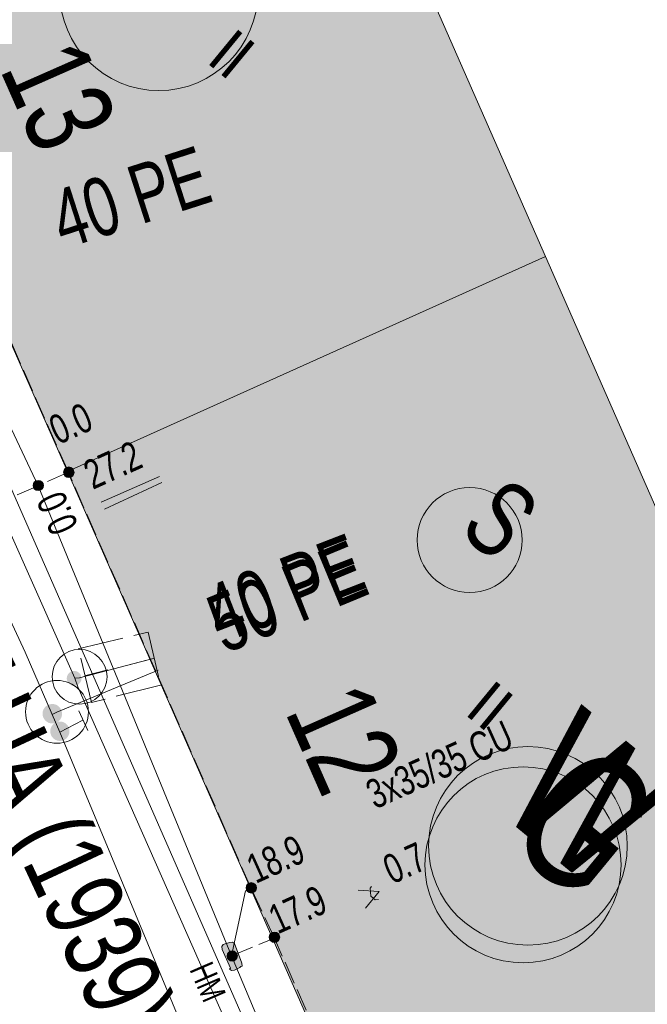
# Model space of a CAD drawing. Header units: metres. Extents: x -740 to 758, y -633 to 854.
# Tile 1046 of 1056: x 476 to 487, y 186 to 204. Entities that reach past the tile are written whole.
import ezdxf

# ---------------------------------------------------------------- set-up
doc = ezdxf.new("R2010")
doc.units = ezdxf.units.M
doc.header["$MEASUREMENT"] = 0
for name, pattern in [('416_125', [0.5408, 0.416, -0.1248]), ('416_416', [0.832, 0.416, -0.416]), ('832_208', [1.04, 0.832, -0.208])]:
    doc.linetypes.add(name, pattern=pattern)
for name, color, linetype in [('Gas.LOVION', 7, 'Continuous'), ('Grundkarte.LOVION', 7, 'Continuous'), ('Grundkarte_Text.LOVION', 7, 'Continuous'), ('Strom.LOVION', 7, 'Continuous'), ('StromBemass.LOVION', 7, 'Continuous'), ('Wasser.LOVION', 7, 'Continuous')]:
    doc.layers.add(name, color=color, linetype=linetype)
doc.styles.add('ERSTELLTER_STIL_1', font='arial.ttf')

msp = doc.modelspace()

# ---------------------------------------------------------------- hatches: boundary and pattern name
at = {"layer": 'Gas.LOVION', "linetype": 'Continuous', "lineweight": 13}
for points in [[(478.402, 192.934), (478.692, 192.238), (479.032, 192.389), (478.758, 193.072)], [(476.745, 191.669), (476.758, 191.687), (476.768, 191.706), (476.777, 191.727), (476.782, 191.749), (476.785, 191.771), (476.785, 191.793), (476.782, 191.815), (476.776, 191.836), (476.768, 191.857), (476.757, 191.876), (476.744, 191.894), (476.729, 191.91), (476.712, 191.924), (476.693, 191.936), (476.673, 191.946), (476.652, 191.952), (476.63, 191.956), (476.608, 191.958), (476.586, 191.956), (476.564, 191.952), (476.543, 191.945), (476.523, 191.936), (476.504, 191.924), (476.487, 191.909), (476.472, 191.893), (476.459, 191.875), (476.448, 191.856), (476.44, 191.835), (476.435, 191.814), (476.432, 191.792), (476.432, 191.769), (476.435, 191.747), (476.44, 191.726), (476.449, 191.705), (476.459, 191.686), (476.473, 191.668), (476.488, 191.652), (476.505, 191.638), (476.524, 191.626), (476.544, 191.617), (476.565, 191.61), (476.587, 191.606), (476.609, 191.604), (476.631, 191.606), (476.653, 191.61), (476.674, 191.617), (476.694, 191.627), (476.713, 191.638), (476.73, 191.653)], [(476.747, 191.666), (476.76, 191.684), (476.771, 191.704), (476.779, 191.724), (476.784, 191.746), (476.787, 191.768), (476.787, 191.79), (476.784, 191.812), (476.778, 191.833), (476.77, 191.854), (476.759, 191.873), (476.746, 191.891), (476.731, 191.907), (476.714, 191.921), (476.695, 191.933), (476.675, 191.943), (476.654, 191.949), (476.632, 191.953), (476.61, 191.955), (476.588, 191.953), (476.566, 191.949), (476.545, 191.942), (476.525, 191.933), (476.507, 191.921), (476.49, 191.907), (476.475, 191.89), (476.462, 191.872), (476.451, 191.853), (476.443, 191.832), (476.437, 191.811), (476.435, 191.789), (476.435, 191.767), (476.438, 191.745), (476.443, 191.723), (476.451, 191.703), (476.462, 191.683), (476.475, 191.666), (476.49, 191.649), (476.508, 191.635), (476.526, 191.624), (476.546, 191.614), (476.568, 191.607), (476.589, 191.603), (476.611, 191.602), (476.633, 191.603), (476.655, 191.608), (476.676, 191.615), (476.696, 191.624), (476.715, 191.636), (476.732, 191.65)], [(476.883, 191.348), (476.896, 191.365), (476.906, 191.385), (476.914, 191.405), (476.92, 191.426), (476.922, 191.448), (476.922, 191.47), (476.919, 191.492), (476.914, 191.513), (476.906, 191.534), (476.895, 191.553), (476.882, 191.571), (476.867, 191.586), (476.85, 191.6), (476.832, 191.612), (476.812, 191.621), (476.791, 191.628), (476.769, 191.632), (476.747, 191.633), (476.725, 191.632), (476.704, 191.628), (476.683, 191.621), (476.663, 191.612), (476.645, 191.6), (476.628, 191.586), (476.613, 191.57), (476.6, 191.552), (476.589, 191.533), (476.581, 191.512), (476.576, 191.491), (476.573, 191.469), (476.573, 191.447), (476.576, 191.425), (476.582, 191.404), (476.59, 191.384), (476.6, 191.364), (476.613, 191.347), (476.628, 191.331), (476.645, 191.317), (476.664, 191.305), (476.684, 191.296), (476.705, 191.289), (476.726, 191.285), (476.748, 191.284), (476.77, 191.285), (476.792, 191.289), (476.813, 191.296), (476.833, 191.306), (476.851, 191.317), (476.868, 191.332)], [(476.884, 191.352), (476.897, 191.369), (476.907, 191.389), (476.915, 191.409), (476.921, 191.43), (476.923, 191.452), (476.923, 191.474), (476.921, 191.496), (476.915, 191.517), (476.907, 191.537), (476.896, 191.556), (476.883, 191.574), (476.868, 191.59), (476.851, 191.604), (476.833, 191.616), (476.813, 191.625), (476.792, 191.632), (476.771, 191.636), (476.749, 191.637), (476.727, 191.635), (476.705, 191.631), (476.684, 191.624), (476.665, 191.615), (476.646, 191.603), (476.629, 191.589), (476.614, 191.573), (476.602, 191.555), (476.591, 191.536), (476.583, 191.516), (476.578, 191.494), (476.575, 191.473), (476.575, 191.451), (476.578, 191.429), (476.583, 191.408), (476.592, 191.388), (476.602, 191.368), (476.615, 191.351), (476.63, 191.335), (476.647, 191.321), (476.666, 191.309), (476.685, 191.3), (476.706, 191.293), (476.728, 191.289), (476.75, 191.288), (476.772, 191.289), (476.793, 191.293), (476.814, 191.3), (476.834, 191.31), (476.852, 191.321), (476.869, 191.335)]]:
    msp.add_hatch(color=7, dxfattribs=at).paths.add_polyline_path(points)
at = {"layer": 'Grundkarte.LOVION', "linetype": 'Continuous', "lineweight": 18}
for points in [[(471.379, 208.695), (476.886, 196.199), (485.605, 200.125), (480.092, 212.68)], [(476.886, 196.199), (482.323, 183.815), (491.043, 187.741), (485.605, 200.125)]]:
    msp.add_hatch(color=9, dxfattribs=at).paths.add_polyline_path(points)
at = {"layer": 'Strom.LOVION', "linetype": 'Continuous', "lineweight": 13}
for points in [[(480.048, 189.104), (480.438, 188.138), (480.637, 188.216), (480.26, 189.199)], [(479.704, 187.475), (479.856, 187.135), (479.843, 187.119), (479.875, 187.092), (479.933, 187.098), (480.031, 187.152), (480.045, 187.168), (480.074, 187.171), (480.068, 187.23), (479.93, 187.586), (479.898, 187.612), (479.839, 187.606), (479.725, 187.566), (479.699, 187.533)]]:
    msp.add_hatch(color=7, dxfattribs=at).paths.add_polyline_path(points)
at = {"layer": 'StromBemass.LOVION', "linetype": 'Continuous', "lineweight": 13}
for points in [[(476.983, 196.129), (476.99, 196.139), (476.995, 196.149), (477, 196.16), (477.002, 196.172), (477.004, 196.183), (477.004, 196.195), (477.002, 196.207), (476.999, 196.218), (476.995, 196.229), (476.989, 196.24), (476.982, 196.249), (476.974, 196.258), (476.965, 196.266), (476.955, 196.272), (476.944, 196.277), (476.933, 196.28), (476.921, 196.283), (476.909, 196.283), (476.898, 196.283), (476.886, 196.28), (476.875, 196.277), (476.864, 196.272), (476.854, 196.265), (476.845, 196.258), (476.837, 196.249), (476.83, 196.239), (476.824, 196.229), (476.82, 196.218), (476.817, 196.206), (476.815, 196.195), (476.816, 196.183), (476.817, 196.171), (476.82, 196.16), (476.824, 196.149), (476.83, 196.138), (476.837, 196.129), (476.845, 196.12), (476.854, 196.112), (476.864, 196.106), (476.875, 196.101), (476.886, 196.097), (476.898, 196.095), (476.91, 196.095), (476.922, 196.095), (476.933, 196.098), (476.945, 196.101), (476.955, 196.106), (476.965, 196.113), (476.975, 196.12)], [(476.984, 196.125), (476.991, 196.134), (476.997, 196.145), (477.001, 196.156), (477.004, 196.167), (477.006, 196.179), (477.006, 196.191), (477.004, 196.202), (477.001, 196.214), (476.997, 196.225), (476.991, 196.235), (476.984, 196.245), (476.976, 196.253), (476.967, 196.261), (476.957, 196.267), (476.946, 196.272), (476.935, 196.276), (476.923, 196.278), (476.911, 196.279), (476.9, 196.278), (476.888, 196.276), (476.877, 196.272), (476.866, 196.267), (476.856, 196.26), (476.847, 196.253), (476.839, 196.244), (476.832, 196.235), (476.826, 196.224), (476.822, 196.213), (476.819, 196.202), (476.818, 196.19), (476.818, 196.178), (476.819, 196.166), (476.822, 196.155), (476.827, 196.144), (476.832, 196.134), (476.839, 196.124), (476.847, 196.116), (476.857, 196.108), (476.867, 196.102), (476.877, 196.097), (476.889, 196.093), (476.9, 196.091), (476.912, 196.09), (476.924, 196.091), (476.935, 196.093), (476.947, 196.097), (476.957, 196.102), (476.967, 196.108), (476.976, 196.116)], [(476.984, 196.125), (476.991, 196.134), (476.997, 196.145), (477.001, 196.156), (477.004, 196.167), (477.006, 196.179), (477.006, 196.191), (477.004, 196.202), (477.001, 196.214), (476.997, 196.225), (476.991, 196.235), (476.984, 196.245), (476.976, 196.253), (476.967, 196.261), (476.957, 196.267), (476.946, 196.272), (476.935, 196.276), (476.923, 196.278), (476.911, 196.279), (476.9, 196.278), (476.888, 196.276), (476.877, 196.272), (476.866, 196.267), (476.856, 196.26), (476.847, 196.253), (476.839, 196.244), (476.832, 196.235), (476.826, 196.224), (476.822, 196.213), (476.819, 196.202), (476.818, 196.19), (476.818, 196.178), (476.819, 196.166), (476.822, 196.155), (476.827, 196.144), (476.832, 196.134), (476.839, 196.124), (476.847, 196.116), (476.857, 196.108), (476.867, 196.102), (476.877, 196.097), (476.889, 196.093), (476.9, 196.091), (476.912, 196.09), (476.924, 196.091), (476.935, 196.093), (476.947, 196.097), (476.957, 196.102), (476.967, 196.108), (476.976, 196.116)], [(476.95, 196.146), (476.955, 196.152), (476.959, 196.159), (476.961, 196.166), (476.963, 196.174), (476.964, 196.182), (476.964, 196.189), (476.963, 196.197), (476.961, 196.205), (476.958, 196.212), (476.955, 196.219), (476.95, 196.225), (476.945, 196.23), (476.939, 196.235), (476.932, 196.24), (476.925, 196.243), (476.918, 196.245), (476.91, 196.247), (476.902, 196.247), (476.895, 196.247), (476.887, 196.245), (476.88, 196.243), (476.873, 196.239), (476.866, 196.235), (476.86, 196.23), (476.855, 196.225), (476.85, 196.218), (476.847, 196.211), (476.844, 196.204), (476.842, 196.197), (476.841, 196.189), (476.841, 196.181), (476.842, 196.174), (476.844, 196.166), (476.847, 196.159), (476.851, 196.152), (476.855, 196.146), (476.861, 196.14), (476.866, 196.135), (476.873, 196.131), (476.88, 196.128), (476.887, 196.125), (476.895, 196.124), (476.903, 196.124), (476.911, 196.124), (476.918, 196.126), (476.926, 196.128), (476.933, 196.131), (476.939, 196.135), (476.945, 196.14)], [(476.95, 196.146), (476.955, 196.152), (476.959, 196.159), (476.961, 196.166), (476.963, 196.174), (476.964, 196.182), (476.964, 196.189), (476.963, 196.197), (476.961, 196.205), (476.958, 196.212), (476.955, 196.219), (476.95, 196.225), (476.945, 196.23), (476.939, 196.235), (476.932, 196.24), (476.925, 196.243), (476.918, 196.245), (476.91, 196.247), (476.902, 196.247), (476.895, 196.247), (476.887, 196.245), (476.88, 196.243), (476.873, 196.239), (476.866, 196.235), (476.86, 196.23), (476.855, 196.225), (476.85, 196.218), (476.847, 196.211), (476.844, 196.204), (476.842, 196.197), (476.841, 196.189), (476.841, 196.181), (476.842, 196.174), (476.844, 196.166), (476.847, 196.159), (476.851, 196.152), (476.855, 196.146), (476.861, 196.14), (476.866, 196.135), (476.873, 196.131), (476.88, 196.128), (476.887, 196.125), (476.895, 196.124), (476.903, 196.124), (476.911, 196.124), (476.918, 196.126), (476.926, 196.128), (476.933, 196.131), (476.939, 196.135), (476.945, 196.14)], [(476.426, 195.886), (476.433, 195.895), (476.439, 195.905), (476.443, 195.916), (476.446, 195.928), (476.448, 195.94), (476.448, 195.951), (476.446, 195.963), (476.443, 195.974), (476.439, 195.985), (476.433, 195.995), (476.426, 196.005), (476.418, 196.014), (476.409, 196.021), (476.399, 196.027), (476.388, 196.032), (476.377, 196.036), (476.366, 196.038), (476.354, 196.039), (476.342, 196.038), (476.331, 196.036), (476.319, 196.032), (476.309, 196.027), (476.299, 196.021), (476.29, 196.013), (476.282, 196.005), (476.275, 195.995), (476.269, 195.985), (476.265, 195.974), (476.262, 195.962), (476.261, 195.951), (476.261, 195.939), (476.262, 195.927), (476.265, 195.916), (476.27, 195.905), (476.275, 195.895), (476.282, 195.885), (476.29, 195.877), (476.299, 195.869), (476.309, 195.863), (476.32, 195.858), (476.331, 195.854), (476.343, 195.852), (476.354, 195.851), (476.366, 195.852), (476.378, 195.854), (476.389, 195.858), (476.399, 195.863), (476.409, 195.87), (476.418, 195.877)], [(476.398, 195.902), (476.402, 195.909), (476.406, 195.915), (476.409, 195.923), (476.411, 195.93), (476.412, 195.938), (476.412, 195.946), (476.411, 195.953), (476.409, 195.961), (476.406, 195.968), (476.402, 195.975), (476.398, 195.981), (476.392, 195.987), (476.386, 195.992), (476.38, 195.996), (476.373, 195.999), (476.365, 196.001), (476.358, 196.003), (476.35, 196.003), (476.342, 196.003), (476.335, 196.001), (476.327, 195.999), (476.32, 195.996), (476.314, 195.991), (476.308, 195.986), (476.302, 195.981), (476.298, 195.974), (476.294, 195.968), (476.291, 195.96), (476.289, 195.953), (476.288, 195.945), (476.288, 195.937), (476.289, 195.93), (476.291, 195.922), (476.294, 195.915), (476.298, 195.908), (476.303, 195.902), (476.308, 195.896), (476.314, 195.891), (476.321, 195.887), (476.328, 195.884), (476.335, 195.882), (476.343, 195.88), (476.35, 195.88), (476.358, 195.88), (476.366, 195.882), (476.373, 195.884), (476.38, 195.887), (476.387, 195.892), (476.393, 195.897)], [(480.311, 188.544), (480.318, 188.553), (480.324, 188.564), (480.328, 188.575), (480.331, 188.586), (480.333, 188.598), (480.332, 188.61), (480.331, 188.622), (480.328, 188.633), (480.324, 188.644), (480.318, 188.655), (480.311, 188.664), (480.303, 188.673), (480.294, 188.68), (480.284, 188.687), (480.273, 188.692), (480.261, 188.695), (480.25, 188.697), (480.238, 188.698), (480.226, 188.697), (480.215, 188.695), (480.203, 188.691), (480.193, 188.686), (480.183, 188.68), (480.174, 188.672), (480.165, 188.664), (480.158, 188.654), (480.153, 188.644), (480.148, 188.633), (480.146, 188.621), (480.144, 188.609), (480.144, 188.597), (480.146, 188.586), (480.149, 188.574), (480.153, 188.563), (480.159, 188.553), (480.166, 188.543), (480.174, 188.535), (480.183, 188.527), (480.193, 188.521), (480.204, 188.516), (480.215, 188.512), (480.227, 188.51), (480.239, 188.509), (480.25, 188.51), (480.262, 188.512), (480.273, 188.516), (480.284, 188.521), (480.294, 188.528), (480.303, 188.535)], [(480.31, 188.543), (480.317, 188.553), (480.323, 188.563), (480.327, 188.574), (480.33, 188.585), (480.331, 188.597), (480.331, 188.609), (480.33, 188.62), (480.327, 188.632), (480.323, 188.643), (480.317, 188.653), (480.31, 188.662), (480.302, 188.671), (480.293, 188.678), (480.283, 188.685), (480.272, 188.69), (480.261, 188.693), (480.249, 188.695), (480.238, 188.696), (480.226, 188.695), (480.214, 188.693), (480.203, 188.689), (480.193, 188.684), (480.183, 188.678), (480.174, 188.67), (480.166, 188.662), (480.159, 188.652), (480.153, 188.642), (480.149, 188.631), (480.146, 188.62), (480.145, 188.608), (480.145, 188.596), (480.146, 188.585), (480.149, 188.573), (480.153, 188.562), (480.159, 188.552), (480.166, 188.543), (480.174, 188.534), (480.183, 188.526), (480.193, 188.52), (480.204, 188.515), (480.215, 188.512), (480.227, 188.509), (480.238, 188.509), (480.25, 188.51), (480.262, 188.512), (480.273, 188.515), (480.283, 188.521), (480.293, 188.527), (480.302, 188.534)], [(480.734, 187.64), (480.741, 187.65), (480.747, 187.66), (480.751, 187.672), (480.754, 187.683), (480.756, 187.695), (480.756, 187.707), (480.754, 187.719), (480.751, 187.731), (480.747, 187.742), (480.741, 187.752), (480.734, 187.762), (480.725, 187.771), (480.716, 187.778), (480.706, 187.785), (480.695, 187.79), (480.684, 187.794), (480.672, 187.796), (480.66, 187.796), (480.648, 187.796), (480.636, 187.793), (480.625, 187.79), (480.614, 187.784), (480.604, 187.778), (480.594, 187.77), (480.586, 187.762), (480.579, 187.752), (480.574, 187.741), (480.569, 187.73), (480.566, 187.718), (480.565, 187.707), (480.565, 187.695), (480.566, 187.683), (480.569, 187.671), (480.574, 187.66), (480.58, 187.649), (480.587, 187.64), (480.595, 187.631), (480.604, 187.623), (480.614, 187.617), (480.625, 187.612), (480.637, 187.608), (480.648, 187.606), (480.66, 187.605), (480.672, 187.606), (480.684, 187.608), (480.696, 187.612), (480.706, 187.617), (480.717, 187.624), (480.726, 187.631)], [(479.963, 187.299), (479.97, 187.308), (479.976, 187.319), (479.98, 187.33), (479.983, 187.341), (479.984, 187.353), (479.984, 187.365), (479.983, 187.377), (479.98, 187.388), (479.975, 187.399), (479.97, 187.41), (479.963, 187.419), (479.955, 187.428), (479.945, 187.435), (479.935, 187.442), (479.925, 187.447), (479.913, 187.45), (479.902, 187.452), (479.89, 187.453), (479.878, 187.452), (479.866, 187.45), (479.855, 187.446), (479.844, 187.441), (479.835, 187.435), (479.825, 187.427), (479.817, 187.419), (479.81, 187.409), (479.805, 187.399), (479.8, 187.388), (479.797, 187.376), (479.796, 187.364), (479.796, 187.353), (479.798, 187.341), (479.801, 187.329), (479.805, 187.318), (479.811, 187.308), (479.818, 187.298), (479.826, 187.29), (479.835, 187.282), (479.845, 187.276), (479.856, 187.271), (479.867, 187.267), (479.879, 187.265), (479.89, 187.264), (479.902, 187.265), (479.914, 187.267), (479.925, 187.271), (479.936, 187.276), (479.946, 187.283), (479.955, 187.29)]]:
    msp.add_hatch(color=7, dxfattribs=at).paths.add_polyline_path(points)
at = {"layer": 'Wasser.LOVION', "linetype": 'Continuous', "lineweight": 13}
for points in [[(478.337, 193.149), (478.597, 192.45), (478.94, 192.572), (478.68, 193.271)], [(477.11, 192.339), (477.12, 192.353), (477.128, 192.367), (477.134, 192.383), (477.138, 192.399), (477.14, 192.416), (477.14, 192.433), (477.138, 192.449), (477.134, 192.466), (477.128, 192.481), (477.119, 192.496), (477.11, 192.509), (477.098, 192.522), (477.085, 192.532), (477.071, 192.541), (477.056, 192.548), (477.04, 192.553), (477.023, 192.556), (477.006, 192.557), (476.99, 192.556), (476.973, 192.553), (476.957, 192.548), (476.942, 192.541), (476.928, 192.532), (476.915, 192.521), (476.904, 192.509), (476.894, 192.495), (476.886, 192.48), (476.88, 192.465), (476.876, 192.448), (476.873, 192.432), (476.874, 192.415), (476.876, 192.398), (476.88, 192.382), (476.886, 192.367), (476.894, 192.352), (476.904, 192.338), (476.916, 192.326), (476.929, 192.315), (476.943, 192.306), (476.958, 192.299), (476.974, 192.294), (476.991, 192.291), (477.007, 192.29), (477.024, 192.291), (477.041, 192.294), (477.056, 192.3), (477.072, 192.307), (477.086, 192.316), (477.099, 192.327)], [(477.112, 192.342), (477.122, 192.355), (477.13, 192.37), (477.136, 192.386), (477.14, 192.402), (477.142, 192.419), (477.142, 192.436), (477.14, 192.452), (477.135, 192.468), (477.129, 192.484), (477.121, 192.499), (477.111, 192.512), (477.1, 192.525), (477.087, 192.535), (477.072, 192.544), (477.057, 192.551), (477.041, 192.556), (477.025, 192.56), (477.008, 192.561), (476.991, 192.559), (476.975, 192.556), (476.959, 192.551), (476.943, 192.544), (476.929, 192.535), (476.916, 192.524), (476.905, 192.512), (476.895, 192.498), (476.887, 192.483), (476.881, 192.468), (476.877, 192.451), (476.875, 192.435), (476.875, 192.418), (476.877, 192.401), (476.881, 192.385), (476.887, 192.369), (476.895, 192.355), (476.905, 192.341), (476.917, 192.329), (476.93, 192.318), (476.944, 192.309), (476.959, 192.302), (476.975, 192.297), (476.992, 192.294), (477.009, 192.293), (477.025, 192.294), (477.042, 192.297), (477.058, 192.302), (477.073, 192.31), (477.087, 192.319), (477.1, 192.329)]]:
    msp.add_hatch(color=7, dxfattribs=at).paths.add_polyline_path(points)

# ---------------------------------------------------------------- linework, layer by layer
at = {"layer": 'Gas.LOVION', "color": 5, "linetype": 'Continuous', "lineweight": 18}
for points in [[(465.815, 215.717), (469.469, 207.976), (472.076, 201.714), (472.482, 200.734), (472.934, 199.744), (476.115, 192.902), (476.61, 191.768), (476.745, 191.442), (483.392, 175.451), (483.981, 174.268), (486.663, 168.752), (490.29, 160.52), (497.396, 144.368), (474.589, 132.178), (467.687, 128.858), (461.448, 143.248), (451.633, 165.637), (444.785, 181.416), (444.104, 182.945), (438.518, 195.64), (437.436, 198.091), (433.142, 208.001), (432.247, 210.056)], [(476.61, 191.768), (476.695, 191.806), (478.54, 192.578)]]:
    msp.add_lwpolyline(points, dxfattribs=at)
at = {"layer": 'Gas.LOVION', "color": 7, "linetype": 'Continuous', "lineweight": 13}
for points in [[(477.091, 191.83), (477.259, 191.477)], [(476.745, 191.442), (477.167, 191.66)]]:
    msp.add_lwpolyline(points, dxfattribs=at)
msp.add_circle((476.695, 191.814), 0.573, dxfattribs=at)
at = {"layer": 'Gas.LOVION', "color": 5, "linetype": 'Continuous', "lineweight": 18}
msp.add_circle((485.193, 189.023), 1.788, dxfattribs=at)
at = {"layer": 'Grundkarte.LOVION', "color": 8, "linetype": 'Continuous', "lineweight": 18}
msp.add_lwpolyline([(507.011, 248.119), (509.97, 241.433), (510.235, 240.838), (537.767, 177.502), (538.107, 176.737), (539.22, 175.338), (540.701, 174.39), (535.533, 170.722), (535.441, 171.659), (535.121, 172.514), (520.648, 205.68), (507.082, 236.806), (505.647, 238.793), (503.507, 240.121), (501.108, 240.478), (498.917, 239.909), (478.763, 231.111), (466.097, 225.528), (465.206, 224.968), (464.584, 224.079), (464.277, 222.985), (464.471, 221.911), (491.377, 160.435)], dxfattribs=at)
at = {"layer": 'Grundkarte.LOVION', "color": 253, "linetype": 'Continuous', "lineweight": 18}
msp.add_lwpolyline([(503.507, 240.121), (501.108, 240.478), (498.917, 239.909), (478.763, 231.111), (466.097, 225.528), (465.206, 224.968), (464.584, 224.079), (464.277, 222.985), (464.471, 221.911), (491.377, 160.435)], dxfattribs=at)
msp.add_lwpolyline([(535.533, 170.722), (511.917, 155.615), (507.743, 152.961), (502.402, 165.266), (501.919, 165.071), (501.154, 164.73), (497.272, 163.021), (492.456, 160.895), (491.377, 160.435), (464.471, 221.911), (464.277, 222.985), (464.584, 224.079), (465.206, 224.968), (466.097, 225.528), (478.763, 231.111), (498.917, 239.909), (501.108, 240.478), (503.507, 240.121), (505.647, 238.793), (507.082, 236.806), (520.648, 205.68), (535.121, 172.514), (535.441, 171.659)], close=True, dxfattribs=at)
at = {"layer": 'Grundkarte.LOVION', "color": 8, "linetype": 'Continuous', "lineweight": 18}
for points in [[(491.377, 160.435), (464.471, 221.911), (464.277, 222.985), (464.584, 224.079), (465.206, 224.968), (466.097, 225.528), (478.763, 231.111), (494.994, 194.186), (511.917, 155.615), (507.743, 152.961), (502.402, 165.266), (501.919, 165.071), (501.154, 164.73), (497.272, 163.021), (492.456, 160.895)], [(471.379, 208.695), (480.092, 212.68), (485.605, 200.125), (476.886, 196.199)], [(476.886, 196.199), (485.605, 200.125), (491.043, 187.741), (482.323, 183.815)]]:
    msp.add_lwpolyline(points, close=True, dxfattribs=at)
at = {"layer": 'Strom.LOVION', "color": 150, "linetype": 'Continuous', "lineweight": 18}
msp.add_lwpolyline([(466.109, 218.302), (468.742, 212.235), (468.745, 212.206), (472.564, 203.978), (476.35, 195.94), (479.878, 187.359), (483.79, 178.032), (489.246, 165.605), (496.201, 149.793), (496.731, 148.604), (497.082, 148.342), (497.459, 148.113), (498.258, 147.645), (499.254, 147.284), (500.27, 147.176), (501.381, 147.447)], dxfattribs=at)
at = {"layer": 'Strom.LOVION', "color": 5, "linetype": 'Continuous', "lineweight": 18}
msp.add_lwpolyline([(479.878, 187.359), (480.131, 188.551), (480.259, 188.608)], dxfattribs=at)
at = {"layer": 'Strom.LOVION', "color": 7, "linetype": 'Continuous', "lineweight": 13}
msp.add_lwpolyline([(479.704, 187.475), (479.699, 187.533), (479.725, 187.566), (479.839, 187.606), (479.898, 187.612), (479.93, 187.586), (480.068, 187.23), (480.074, 187.171), (480.045, 187.168), (480.031, 187.152), (479.933, 187.098), (479.875, 187.092), (479.843, 187.119), (479.856, 187.135)], close=True, dxfattribs=at)
at = {"layer": 'Strom.LOVION', "color": 1, "linetype": 'Continuous', "lineweight": 18}
msp.add_circle((484.22, 194.95), 0.957, dxfattribs=at)
at = {"layer": 'StromBemass.LOVION', "color": 7, "linetype": '416_125', "lineweight": 13}
for points in [[(476.902, 196.186), (473.329, 204.319), (469.647, 212.649), (466.434, 219.974), (465.79, 221.419)], [(476.902, 196.186), (476.35, 195.94), (470.497, 193.373)], [(492.453, 160.924), (491.923, 162.113), (490.207, 166.054), (489.964, 166.577), (487.86, 171.322), (484.725, 178.449), (480.659, 187.686), (480.229, 188.605), (476.902, 196.186)], [(479.878, 187.359), (480.659, 187.686)]]:
    msp.add_lwpolyline(points, dxfattribs=at)
at = {"layer": 'StromBemass.LOVION', "color": 7, "linetype": 'Continuous', "lineweight": 13}
for points in [[(477.502, 195.639), (478.564, 196.112)], [(477.559, 195.511), (478.605, 195.998)], [(482.184, 188.56), (482.571, 188.538), (482.32, 188.233)], [(482.429, 188.628), (482.403, 188.596), (482.417, 188.449), (482.497, 188.383), (482.556, 188.389)]]:
    msp.add_lwpolyline(points, dxfattribs=at)
for centre, radius in [((476.91, 196.189), 0.0944), ((476.912, 196.184), 0.0942), ((476.912, 196.184), 0.0942), ((476.903, 196.185), 0.0618), ((476.903, 196.185), 0.0618), ((476.354, 195.945), 0.0936), ((476.35, 195.942), 0.0618), ((480.238, 188.604), 0.0944), ((480.238, 188.602), 0.0936), ((480.66, 187.701), 0.0956), ((479.89, 187.359), 0.0943)]:
    msp.add_circle(centre, radius, dxfattribs=at)
at = {"layer": 'Wasser.LOVION', "color": 150, "linetype": 'Continuous', "lineweight": 18}
for points in [[(497.737, 145.273), (497.588, 145.584), (497.436, 145.924), (496.815, 147.297), (494.431, 152.783), (491.42, 159.7), (490.609, 161.497), (487.395, 168.823), (484.922, 174.168), (484.053, 175.797), (480.932, 183.531), (477.078, 192.272), (477.018, 192.429), (474.043, 199.128), (473.918, 199.5), (473.195, 201.306), (470.015, 208.281), (466.212, 216.953), (466.063, 217.263), (464.314, 221.097)], [(477.018, 192.429), (477.106, 192.437), (478.475, 192.793)]]:
    msp.add_lwpolyline(points, dxfattribs=at)
at = {"layer": 'Wasser.LOVION', "color": 7, "linetype": '832_208', "lineweight": 13}
msp.add_lwpolyline([(477.084, 192.967), (478.355, 193.269), (478.582, 192.301), (477.327, 191.986)], close=True, dxfattribs=at)
at = {"layer": 'Wasser.LOVION', "color": 252, "linetype": '416_416', "lineweight": 18}
msp.add_lwpolyline([(477.22, 192.478), (478.475, 192.793)], dxfattribs=at)
at = {"layer": 'Wasser.LOVION', "color": 94, "linetype": 'Continuous', "lineweight": 18}
for centre, radius in [((478.552, 204.963), 1.81), ((485.282, 189.369), 1.812)]:
    msp.add_circle(centre, radius, dxfattribs=at)
at = {"layer": 'Wasser.LOVION', "color": 7, "linetype": 'Continuous', "lineweight": 13}
msp.add_circle((477.107, 192.454), 0.5, dxfattribs=at)

# ---------------------------------------------------------------- texts
at = {"layer": 'Gas.LOVION', "color": 5, "linetype": 'Continuous', "lineweight": 18, "attachment_point": 7, "style": 'ERSTELLTER_STIL_1'}
for s, insert, char_height, rotation in [('{\\A1;\\W0.72131x;80 ND ST UA (1939)}', (471.62, 197.555), 1.4228, 295.0168), ('{\\A1;\\W0.71559x;50 PE}', (479.755, 192.854), 1.0671, 22.5211), ('{\\A1;\\W0.71562x;G}', (484.773, 189.443), 2.4898, 320.5848)]:
    msp.add_mtext(s, dxfattribs=dict(at, insert=insert, char_height=char_height, rotation=rotation))
at = {"layer": 'Grundkarte_Text.LOVION', "color": 7, "linetype": 'Continuous', "lineweight": 13, "char_height": 0.83073, "attachment_point": 7, "rotation": 320.5841, "style": 'ERSTELLTER_STIL_1'}
for s, insert in [('{\\A1;\\W0.89457x;II}', (479.397, 203.68)), ('{\\A1;\\W0.89448x;II}', (484.106, 191.786))]:
    msp.add_mtext(s, dxfattribs=dict(at, insert=insert))
at = {"layer": 'Grundkarte_Text.LOVION', "color": 8, "linetype": 'Continuous', "lineweight": 18, "attachment_point": 7, "style": 'ERSTELLTER_STIL_1'}
for s, insert, char_height, rotation in [('{\\A1;\\W0.71561x;13}', (475.621, 203.541), 1.60078, 293.8157), ('{\\A1;\\W0.71560x;12}', (480.84, 191.826), 1.60083, 293.8148)]:
    msp.add_mtext(s, dxfattribs=dict(at, insert=insert, char_height=char_height, rotation=rotation))
at = {"layer": 'Strom.LOVION', "color": 1, "linetype": 'Continuous', "lineweight": 18, "insert": (483.982, 195.082), "char_height": 1.37441, "attachment_point": 7, "rotation": 320.5841, "style": 'ERSTELLTER_STIL_1'}
msp.add_mtext('{\\A1;\\W0.71557x;S}', dxfattribs=at)
at = {"layer": 'Strom.LOVION', "color": 5, "linetype": 'Continuous', "lineweight": 18, "insert": (482.497, 190.024), "char_height": 0.53356, "attachment_point": 7, "rotation": 24.2438, "style": 'ERSTELLTER_STIL_1'}
msp.add_mtext('{\\A1;\\W0.71556x;3x35/35 CU}', dxfattribs=at)
at = {"layer": 'Strom.LOVION', "color": 7, "linetype": 'Continuous', "lineweight": 13, "insert": (479.106, 187.116), "char_height": 0.44461, "attachment_point": 7, "rotation": 293.245, "style": 'ERSTELLTER_STIL_1'}
msp.add_mtext('{\\A1;\\W0.71560x;HM}', dxfattribs=at)
at = {"layer": 'StromBemass.LOVION', "color": 7, "linetype": 'Continuous', "lineweight": 13, "attachment_point": 7, "style": 'ERSTELLTER_STIL_1'}
for s, insert, char_height, rotation in [('{\\A1;\\W0.71562x;0.0}', (476.719, 196.675), 0.53354, 24.2387), ('{\\A1;\\W0.71554x;27.2}', (477.347, 195.864), 0.53356, 24.2438), ('{\\A1;\\W0.71562x;0.0}', (477.102, 195.21), 0.53351, 113.7572), ('{\\A1;\\W0.71554x;18.9}', (480.321, 188.666), 0.53356, 24.2438), ('{\\A1;\\W0.71553x;0.7}', (482.808, 188.654), 0.53356, 24.2438), ('{\\A1;\\W0.71562x;17.9}', (480.721, 187.744), 0.53354, 24.2387)]:
    msp.add_mtext(s, dxfattribs=dict(at, insert=insert, char_height=char_height, rotation=rotation))
at = {"layer": 'Wasser.LOVION', "color": 150, "linetype": 'Continuous', "lineweight": 18, "attachment_point": 7, "style": 'ERSTELLTER_STIL_1'}
for insert, char_height, rotation in [((476.818, 200.238), 1.06709, 17.8631), ((479.682, 193.032), 1.0671, 21.1648)]:
    msp.add_mtext('{\\A1;\\W0.71558x;40 PE}', dxfattribs=dict(at, insert=insert, char_height=char_height, rotation=rotation))
at = {"layer": 'Wasser.LOVION', "color": 94, "linetype": 'Continuous', "lineweight": 18, "insert": (484.666, 190.042), "char_height": 2.48981, "attachment_point": 7, "rotation": 320.5849, "style": 'ERSTELLTER_STIL_1'}
msp.add_mtext('{\\A1;\\W0.71561x;W}', dxfattribs=at)

doc.saveas('drawing.dxf')
